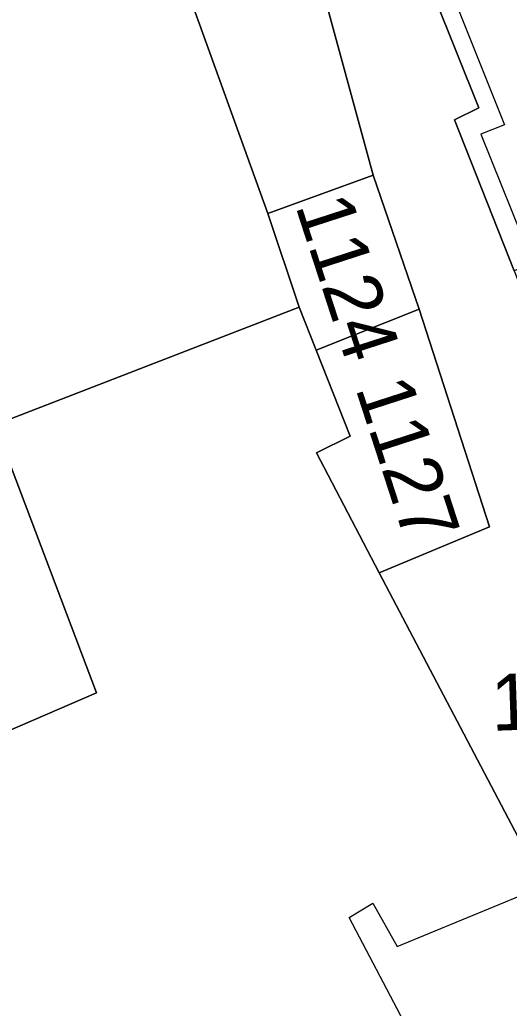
# Model space of a CAD drawing. Extents: x -263943 to -261149, y -1236934 to -1230686.
# Drawn here: x -262848.96 to -262831.65, y -1235430.4 to -1235395.42 of the extents above; entities that cross this region are included whole.
import ezdxf

# ---------------------------------------------------------------- set-up
doc = ezdxf.new("R2010")
doc.units = 0
for name, color, linetype in [('body_kn', 7, 'Continuous'), ('kladpar_druhypozemkov', 7, 'Continuous'), ('kladpar_hranice', 7, 'Continuous'), ('kladpar_parcelnecisla', 7, 'Continuous'), ('kladpar_plochy', 7, 'Continuous'), ('zappar_hrandruhpozemk', 7, 'Continuous')]:
    doc.layers.add(name, color=color, linetype=linetype)

msp = doc.modelspace()

# ---------------------------------------------------------------- linework, layer by layer
at = {"layer": 'body_kn'}
for p, q in [((-262832.73, -1235398.54), (-262832.73, -1235398.54)), ((-262833.58, -1235398.97), (-262833.58, -1235398.97)), ((-262831.82, -1235399.14), (-262831.82, -1235399.14)), ((-262832.65, -1235399.47), (-262832.65, -1235399.47)), ((-262836.46, -1235400.92), (-262836.46, -1235400.92)), ((-262840.19, -1235402.28), (-262840.19, -1235402.28)), ((-262839.08, -1235405.59), (-262839.08, -1235405.59)), ((-262839.08, -1235405.59), (-262839.08, -1235405.59)), ((-262834.83, -1235405.66), (-262834.83, -1235405.66)), ((-262838.48, -1235407.11), (-262838.48, -1235407.11)), ((-262837.28, -1235410.16), (-262837.28, -1235410.16)), ((-262837.28, -1235410.16), (-262837.28, -1235410.16)), ((-262838.47, -1235410.75), (-262838.47, -1235410.75)), ((-262832.35, -1235413.37), (-262832.35, -1235413.37)), ((-262836.25, -1235414.99), (-262836.25, -1235414.99)), ((-262846.25, -1235419.24), (-262846.25, -1235419.24)), ((-262836.47, -1235426.68), (-262836.47, -1235426.68)), ((-262837.31, -1235427.19), (-262837.31, -1235427.19)), ((-262835.61, -1235428.21), (-262835.61, -1235428.21))]:
    msp.add_line(p, q, dxfattribs=at)
at = {"layer": 'kladpar_druhypozemkov'}
for p, q in [((-262836.26, -1235405.55), (-262836.26, -1235405.55)), ((-262834.57, -1235409.93), (-262834.57, -1235409.93))]:
    msp.add_line(p, q, dxfattribs=at)
at = {"layer": 'kladpar_hranice'}
for points in [[(-262849.84, -1235409.76), (-262846.25, -1235419.24), (-262855.31, -1235423.16), (-262856.6, -1235419.77), (-262871.9, -1235378.94), (-262883.69, -1235348.18), (-262892.74, -1235323.7), (-262866.76, -1235328.92), (-262849.08, -1235377.63), (-262840.19, -1235402.28), (-262839.08, -1235405.59), (-262849.84, -1235409.76)], [(-262823.53, -1235439.2), (-262836.25, -1235414.99), (-262832.35, -1235413.37), (-262834.83, -1235405.66), (-262836.46, -1235400.92), (-262840.32, -1235386.77), (-262846.96, -1235377.38), (-262844.25, -1235376.69), (-262842.47, -1235376.18), (-262837.89, -1235374.73), (-262835.73, -1235389.31), (-262836.32, -1235389.56), (-262834.31, -1235394.59), (-262832.73, -1235398.54), (-262833.58, -1235398.97), (-262831.48, -1235404.31), (-262828.54, -1235411.75), (-262829.55, -1235412.26), (-262829.34, -1235412.77), (-262825.25, -1235422.7), (-262822.7, -1235428.88), (-262818.38, -1235439.36)], [(-262849.08, -1235377.63), (-262846.96, -1235377.38), (-262840.32, -1235386.77), (-262836.46, -1235400.92), (-262840.19, -1235402.28), (-262849.08, -1235377.63)], [(-262824.59, -1235401.47), (-262825.24, -1235401.73), (-262830.82, -1235404.04), (-262831.48, -1235404.31), (-262833.58, -1235398.97), (-262832.73, -1235398.54), (-262834.31, -1235394.59), (-262833.73, -1235394.35), (-262829.05, -1235392.41), (-262828.36, -1235392.13), (-262825.29, -1235399.74), (-262824.59, -1235401.47)], [(-262839.08, -1235405.59), (-262840.19, -1235402.28), (-262836.46, -1235400.92), (-262834.83, -1235405.66), (-262838.48, -1235407.11), (-262839.08, -1235405.59)], [(-262843.57, -1235458.14), (-262844.03, -1235456.74), (-262844.15, -1235456.37), (-262845.62, -1235451.73), (-262844.37, -1235451.34), (-262845.65, -1235447.62), (-262846.97, -1235447.64), (-262849.01, -1235441.58), (-262853.69, -1235427.31), (-262855.31, -1235423.16), (-262846.25, -1235419.24), (-262849.84, -1235409.76), (-262839.08, -1235405.59), (-262838.48, -1235407.11), (-262837.28, -1235410.16), (-262838.47, -1235410.75), (-262836.25, -1235414.99), (-262823.53, -1235439.2), (-262819.25, -1235451.48), (-262833.4, -1235455.4), (-262843.57, -1235458.14)], [(-262837.28, -1235410.16), (-262838.48, -1235407.11), (-262834.83, -1235405.66), (-262832.35, -1235413.37), (-262836.25, -1235414.99), (-262838.47, -1235410.75), (-262837.28, -1235410.16)]]:
    msp.add_lwpolyline(points, dxfattribs=at)
at = {"layer": 'kladpar_plochy'}
for points in [[(-262849.84, -1235409.76), (-262846.25, -1235419.24), (-262855.31, -1235423.16), (-262856.6, -1235419.77), (-262871.9, -1235378.94), (-262883.69, -1235348.18), (-262892.74, -1235323.7), (-262866.76, -1235328.92), (-262849.08, -1235377.63), (-262840.19, -1235402.28), (-262839.08, -1235405.59)], [(-262849.08, -1235377.63), (-262846.96, -1235377.38), (-262840.32, -1235386.77), (-262836.46, -1235400.92), (-262840.19, -1235402.28)], [(-262824.59, -1235401.47), (-262825.24, -1235401.73), (-262830.82, -1235404.04), (-262831.48, -1235404.31), (-262833.58, -1235398.97), (-262832.73, -1235398.54), (-262834.31, -1235394.59), (-262833.73, -1235394.35), (-262829.05, -1235392.41), (-262828.36, -1235392.13), (-262825.29, -1235399.74)], [(-262839.08, -1235405.59), (-262840.19, -1235402.28), (-262836.46, -1235400.92), (-262834.83, -1235405.66), (-262838.48, -1235407.11)], [(-262843.57, -1235458.14), (-262844.03, -1235456.74), (-262844.15, -1235456.37), (-262845.62, -1235451.73), (-262844.37, -1235451.34), (-262845.65, -1235447.62), (-262846.97, -1235447.64), (-262849.01, -1235441.58), (-262853.69, -1235427.31), (-262855.31, -1235423.16), (-262846.25, -1235419.24), (-262849.84, -1235409.76), (-262839.08, -1235405.59), (-262838.48, -1235407.11), (-262837.28, -1235410.16), (-262838.47, -1235410.75), (-262836.25, -1235414.99), (-262823.53, -1235439.2), (-262819.25, -1235451.48), (-262833.4, -1235455.4)], [(-262837.28, -1235410.16), (-262838.48, -1235407.11), (-262834.83, -1235405.66), (-262832.35, -1235413.37), (-262836.25, -1235414.99), (-262838.47, -1235410.75)]]:
    msp.add_lwpolyline(points, close=True, dxfattribs=at)
msp.add_lwpolyline([(-262823.53, -1235439.2), (-262836.25, -1235414.99), (-262832.35, -1235413.37), (-262834.83, -1235405.66), (-262836.46, -1235400.92), (-262840.32, -1235386.77), (-262846.96, -1235377.38), (-262844.25, -1235376.69), (-262842.47, -1235376.18), (-262837.89, -1235374.73), (-262835.73, -1235389.31), (-262836.32, -1235389.56), (-262834.31, -1235394.59), (-262832.73, -1235398.54), (-262833.58, -1235398.97), (-262831.48, -1235404.31), (-262828.54, -1235411.75), (-262829.55, -1235412.26), (-262829.34, -1235412.77), (-262825.25, -1235422.7), (-262822.7, -1235428.88), (-262818.38, -1235439.36)], dxfattribs=at)
at = {"layer": 'zappar_hrandruhpozemk'}
msp.add_line((-262832.65, -1235399.47), (-262830.82, -1235404.04), dxfattribs=at)
for points in [[(-262833.73, -1235394.35), (-262831.82, -1235399.14), (-262832.65, -1235399.47)], [(-262828.54, -1235439.46), (-262831.87, -1235432.44), (-262834.15, -1235433.2), (-262837.31, -1235427.19), (-262836.47, -1235426.68), (-262835.61, -1235428.21), (-262831.04, -1235426.33), (-262824.04, -1235439.37), (-262820.7, -1235448.6)]]:
    msp.add_lwpolyline(points, dxfattribs=at)

# ---------------------------------------------------------------- texts
at = {"layer": 'kladpar_parcelnecisla'}
for s, rotation, p in [('1124', 288, (-262839.226, -1235401.998)), ('1127', 288, (-262837.101, -1235408.453)), ('1132', 2, (-262832.264, -1235420.586))]:
    msp.add_text(s, height=2, rotation=rotation, dxfattribs=at).set_placement(p)

doc.saveas('drawing.dxf')
